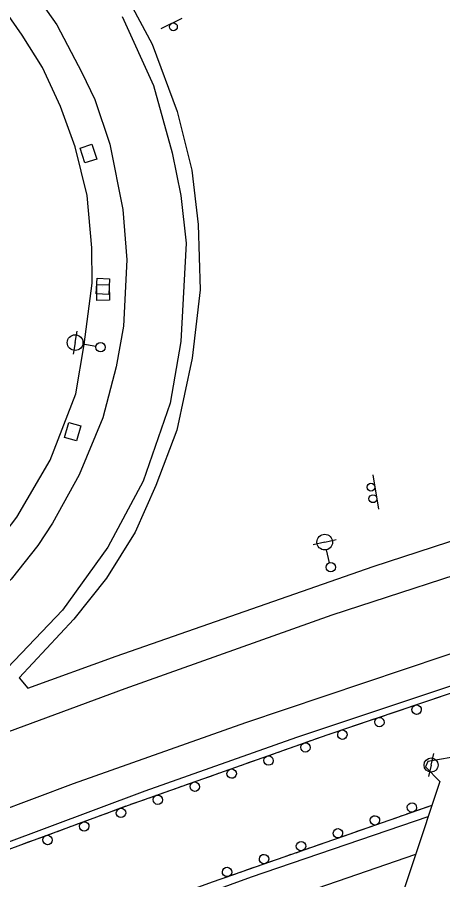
# Model space of a CAD drawing. Extents: x 1722896 to 1754269, y 648279 to 666297.
# Drawn here: x 1747001.9 to 1747137.8, y 652417 to 652692.3 of the extents above; entities that cross this region are included whole.
import ezdxf

# ---------------------------------------------------------------- set-up
doc = ezdxf.new("R2010")
doc.units = 0
for name, color, linetype in [('DESIGN - CENTERLINE - Proposed', 7, 'Continuous'), ('DESIGN - PUBLIC HEARING - Shapes', 7, 'Continuous'), ('DESIGN - SCRATCH - User 1', 7, 'Continuous'), ('SURVEY - CENTERLINE - Preliminary Text', 7, 'Continuous'), ('SURVEY - DRAINAGE - Natural Features', 7, 'Continuous'), ('SURVEY - DTM - Breaklines', 7, 'Continuous')]:
    doc.layers.add(name, color=color, linetype=linetype)

msp = doc.modelspace()

# ---------------------------------------------------------------- linework, layer by layer
at = {"layer": 'DESIGN - CENTERLINE - Proposed'}
msp.add_lwpolyline([(1747150.49, 652380.05), (1747166.58, 652428.3), (1747179.63, 652468.25), (1747194.53, 652515.23), (1747207.38, 652554.09), (1747226.15, 652609.81), (1747249.94, 652691.14), (1747255.57, 652695.65), (1747257.34, 652701.62), (1747255.84, 652707.4), (1747278.95, 652765.47), (1747241.1, 652777.57), (1747228.62, 652735.34), (1747211.2, 652680.29), (1747191.4, 652622.97), (1747172.57, 652560.5), (1747157.26, 652513.42), (1747140.48, 652456.09), (1747132.96, 652454.78), (1747132.27, 652453.07), (1747136.82, 652448.39), (1747102.71, 652345.55)], dxfattribs=at)
at = {"layer": 'DESIGN - PUBLIC HEARING - Shapes'}
for p, q in [((1747047.82, 652688.79), (1747054.6, 652691.99)), ((1747115.42, 652546.33), (1747117.27, 652535.28))]:
    msp.add_line(p, q, dxfattribs=at)
for centre in [(1747051.76, 652689.29), (1747114.84, 652542.35), (1747115.46, 652538.65)]:
    msp.add_circle(centre, 1.25, dxfattribs=at)
at = {"layer": 'DESIGN - SCRATCH - User 1'}
for points in [[(1746795.27, 652348.09), (1746835.23, 652363.76), (1746882.93, 652382.36), (1746935.48, 652402.49), (1746983.09, 652420.84), (1747037.46, 652440.85), (1747100.88, 652463.31), (1747146.53, 652478.68)], [(1747132.65, 652474), (1747134.87, 652474.75)], [(1747134.87, 652474.75), (1747137.1, 652475.5)], [(1747123.03, 652470.76), (1747125.25, 652471.51)], [(1747126.77, 652472.02), (1747131.13, 652473.49)], [(1747114.92, 652468.04), (1747119.28, 652469.5)], [(1747120.8, 652470.01), (1747123.03, 652470.76)], [(1747108.95, 652466.03), (1747111.18, 652466.78)], [(1747111.18, 652466.78), (1747113.41, 652467.53)], [(1747099.34, 652462.76), (1747100.88, 652463.31), (1747101.56, 652463.54)], [(1747103.08, 652464.05), (1747107.44, 652465.52)], [(1747091.28, 652459.91), (1747095.62, 652461.45)], [(1747097.13, 652461.98), (1747099.34, 652462.76)], [(1747085.34, 652457.81), (1747087.56, 652458.59)], [(1747087.56, 652458.59), (1747089.77, 652459.38)], [(1747075.78, 652454.42), (1747077.99, 652455.2)], [(1747079.5, 652455.74), (1747083.83, 652457.27)], [(1747067.72, 652451.57), (1747072.05, 652453.1)], [(1747073.56, 652453.64), (1747075.78, 652454.42)], [(1747061.78, 652449.46), (1747063.99, 652450.25)], [(1747063.99, 652450.25), (1747066.21, 652451.03)], [(1747052.21, 652446.08), (1747054.42, 652446.86)], [(1747055.93, 652447.39), (1747060.27, 652448.93)], [(1747044.15, 652443.22), (1747048.49, 652444.76)], [(1747049.99, 652445.29), (1747052.21, 652446.08)], [(1747038.21, 652441.12), (1747040.43, 652441.9)], [(1747040.43, 652441.9), (1747042.64, 652442.69)], [(1747134.28, 652440.74), (1747064.5, 652416.4), (1746999.28, 652392.76), (1746931.62, 652366.78), (1746868.12, 652342.66), (1746808.11, 652318.7), (1746806.38, 652318.02)], [(1747028.68, 652437.62), (1747030.89, 652438.43)], [(1747032.39, 652438.99), (1747036.71, 652440.58)], [(1747130.55, 652439.44), (1747126.21, 652437.92)], [(1747134.28, 652440.74), (1747132.06, 652439.96)], [(1747020.66, 652434.67), (1747024.97, 652436.26)], [(1747026.48, 652436.81), (1747028.68, 652437.62)], [(1747122.48, 652436.62), (1747120.26, 652435.85)], [(1747124.7, 652437.4), (1747122.48, 652436.62)], [(1747014.75, 652432.49), (1747016.95, 652433.3)], [(1747016.95, 652433.3), (1747019.16, 652434.12)], [(1747112.9, 652433.28), (1747110.68, 652432.51)], [(1747118.75, 652435.32), (1747114.41, 652433.81)], [(1747008.93, 652430.35), (1747013.24, 652431.94)], [(1747106.95, 652431.2), (1747102.6, 652429.69)], [(1747110.68, 652432.51), (1747108.46, 652431.73)], [(1747003.02, 652428.17), (1747005.22, 652428.99)], [(1747005.22, 652428.99), (1747007.43, 652429.8)], [(1747095.15, 652427.09), (1747090.8, 652425.57)], [(1747098.88, 652428.39), (1747096.66, 652427.62)], [(1747101.09, 652429.16), (1747098.88, 652428.39)], [(1747089.29, 652425.05), (1747087.07, 652424.27)], [(1747083.34, 652422.97), (1747079, 652421.46)], [(1747087.07, 652424.27), (1747084.85, 652423.5)], [(1747071.54, 652418.86), (1747067.2, 652417.34)], [(1747075.27, 652420.16), (1747073.05, 652419.38)], [(1747077.49, 652420.93), (1747075.27, 652420.16)]]:
    msp.add_lwpolyline(points, dxfattribs=at)
for centre, start, end in [((1747129.41, 652471.33), 221.8678, 221.858), ((1747117.56, 652467.34), 221.8678, 221.858), ((1747105.71, 652463.35), 221.8678, 221.858), ((1747093.93, 652459.26), 222.7584, 222.7486), ((1747082.15, 652455.08), 222.7584, 222.7486), ((1747070.36, 652450.91), 222.7584, 222.7486), ((1747058.58, 652446.74), 222.7584, 222.7486), ((1747046.8, 652442.57), 222.7584, 222.7486), ((1747127.91, 652440.1), 42.4851, 42.4752), ((1747035.04, 652438.37), 223.468, 223.4582), ((1747023.31, 652434.05), 223.468, 223.4582), ((1747116.11, 652435.99), 42.4851, 42.4752), ((1747104.3, 652431.87), 42.4851, 42.4752), ((1747011.58, 652429.73), 223.468, 223.4582), ((1747092.5, 652427.76), 42.4851, 42.4752), ((1747080.7, 652423.64), 42.4851, 42.4752), ((1747068.9, 652419.52), 42.4851, 42.4752)]:
    msp.add_arc(centre, 1.5, start, end, dxfattribs=at)
at = {"layer": 'SURVEY - CENTERLINE - Preliminary Text'}
for points in [[(1747003.98, 652704.91), (1747014.59, 652689.92), (1747022.53, 652674.71), (1747026.66, 652666.08), (1747031.46, 652651.8), (1747035.6, 652630.95), (1747036.86, 652614.93), (1747035.79, 652593.75), (1747033.5, 652580.78), (1747029.18, 652564.45), (1747021.72, 652546.29), (1747013.11, 652530.84), (1747008.5, 652523.7), (1746999.95, 652512.97), (1746984.05, 652497.28), (1746966.17, 652482.7), (1746952.89, 652473.6), (1746929.3, 652459.2), (1746903.99, 652445.07), (1746878.39, 652432.43), (1746841.24, 652416.98)], [(1746793.45, 652409.03), (1746854.75, 652434.07), (1746893.46, 652451.43), (1746915.43, 652463.54), (1746933.94, 652474.19), (1746952.29, 652486.23), (1746967.22, 652497.48), (1746981.95, 652509.67), (1746994.19, 652523.03), (1747001.82, 652532.8), (1747012.39, 652550.92), (1747020.64, 652572.16), (1747023.32, 652587.92), (1747025.87, 652607.5), (1747025.73, 652618.72), (1747024.21, 652635.42), (1747020.36, 652650.98), (1747015.72, 652663.84), (1747009.98, 652676.29), (1747003.51, 652686.6), (1746995.55, 652697.9)], [(1747037.14, 652698.49), (1747045.02, 652683.74), (1747052.95, 652662.25), (1747057.6, 652643.49), (1747059.66, 652626.18), (1747060.28, 652605.32), (1747057.76, 652583.51), (1747052.85, 652560.56), (1747046.15, 652542.89), (1747039.6, 652528.03), (1747030.43, 652513.35), (1747020.02, 652500.17), (1747002.53, 652481.45), (1747005.31, 652478.21), (1747033.51, 652488.36), (1747115.58, 652517.05), (1747163.53, 652532.7)], [(1747035.42, 652692.6), (1747045.38, 652670.52), (1747051.38, 652649.07), (1747054.09, 652635.43), (1747055.88, 652620.23), (1747054.16, 652588.8), (1747050.76, 652569.14), (1747042.07, 652544.22), (1747030.87, 652523.23), (1747016.4, 652503.07), (1746998.81, 652484.65), (1746976.7, 652466.94), (1746950.62, 652451.01), (1746918.01, 652435.32), (1746895.42, 652425.13), (1746981.55, 652457.83), (1747036.39, 652478.13), (1747102.42, 652501.57), (1747159.43, 652520.1)], [(1746791.08, 652359.42), (1746816.73, 652369.54), (1746887.57, 652397.33), (1746945.06, 652419.64), (1747019.85, 652447.71), (1747074.91, 652467.22), (1747150.87, 652492.73)], [(1747147.3, 652481.17), (1747091.04, 652462.49), (1747042.61, 652445.36), (1746980.81, 652422.17), (1746932.5, 652403.81), (1746880.86, 652384.05), (1746839.56, 652367.37), (1746795.28, 652349.55), (1746794.8, 652349.36)], [(1746807.25, 652315.67), (1746825.21, 652322.68), (1746907.46, 652354.98), (1746963.04, 652376.59), (1747013.18, 652394.81), (1747076.68, 652418), (1747133.13, 652437.26)], [(1746811.72, 652306.11), (1746825.43, 652311.44), (1746903.27, 652342.17), (1746961.09, 652364.55), (1747024.36, 652387.98), (1747079.18, 652407.98), (1747129.14, 652425.23)]]:
    msp.add_lwpolyline(points, dxfattribs=at)
at = {"layer": 'SURVEY - DRAINAGE - Natural Features'}
for p, q in [((1747024.63, 652648.83), (1747024.63, 652648.83)), ((1747029.26, 652606.42), (1747029.26, 652606.42)), ((1747029.3, 652604.45), (1747029.3, 652604.45)), ((1747019.61, 652560.06), (1747019.61, 652560.06))]:
    msp.add_line(p, q, dxfattribs=at)
for points in [[(1747021.95, 652650.58), (1747025.76, 652651.82), (1747027.3, 652647.07), (1747023.5, 652645.83), (1747021.95, 652650.58)], [(1747031.12, 652603.81), (1747027.13, 652604.03), (1747027.4, 652609.02), (1747031.39, 652608.81), (1747031.12, 652603.81)], [(1747031.33, 652601.98), (1747027.34, 652601.92), (1747027.27, 652606.92), (1747031.27, 652606.98), (1747031.33, 652601.98)], [(1747020.86, 652557.11), (1747017.01, 652558.19), (1747018.36, 652563.01), (1747022.21, 652561.93), (1747020.86, 652557.11)]]:
    msp.add_lwpolyline(points, dxfattribs=at)
at = {"layer": 'SURVEY - DTM - Breaklines'}
for p, q in [((1747020.39, 652588.48), (1747021.07, 652592.17)), ((1747020.39, 652588.48), (1747019.72, 652584.79)), ((1747027.03, 652587.27), (1747022.85, 652588.03)), ((1747100.08, 652524.79), (1747096.43, 652523.92)), ((1747100.08, 652524.79), (1747103.73, 652525.66)), ((1747101.65, 652518.23), (1747100.66, 652522.36)), ((1747134.06, 652453.65), (1747134.94, 652457.3)), ((1747134.06, 652453.65), (1747133.18, 652450.01))]:
    msp.add_line(p, q, dxfattribs=at)
for centre, radius in [((1747020.39, 652588.48), 2.5), ((1747028.51, 652587), 1.5), ((1747100.08, 652524.79), 2.5), ((1747102, 652516.77), 1.5), ((1747134.06, 652453.65), 2.25)]:
    msp.add_circle(centre, radius, dxfattribs=at)

doc.saveas('drawing.dxf')
